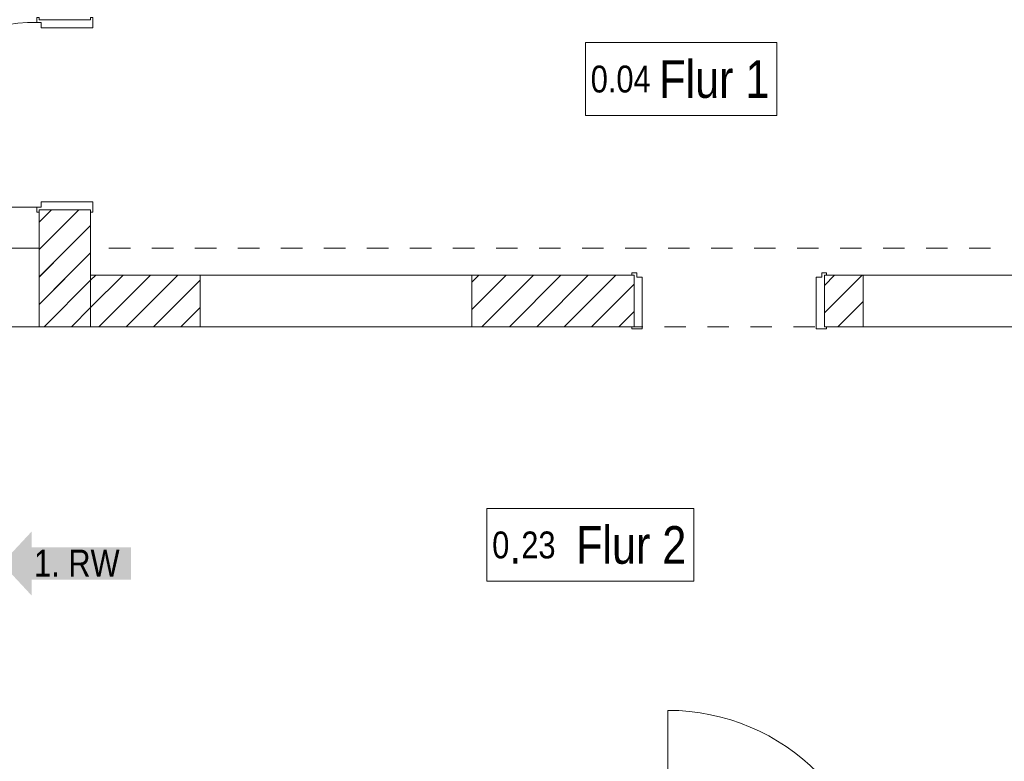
# Model space of a CAD drawing. Header units: metres. Extents: x -79 to 740, y -195 to 69.
# Tile 263 of 306: x 23.93 to 28.51, y 44.93 to 48.38. Entities that reach past the tile are written whole.
import ezdxf

# ---------------------------------------------------------------- set-up
doc = ezdxf.new("R2010")
doc.units = ezdxf.units.M
doc.header["$MEASUREMENT"] = 0
doc.linetypes.add('Untersicht', pattern=[0.1, 0.075, -0.025])
for name, color, linetype in [('10 Wand außen', 7, 'Continuous'), ('10 Wand innen', 7, 'Continuous'), ('80 Raum 50stel', 7, 'Continuous'), ('97 Brandschutz', 7, 'Continuous')]:
    doc.layers.add(name, color=color, linetype=linetype)
doc.styles.add('ERSTELLTER_STIL_2', font='ARIALN.TTF')
pattern_1 = [(45, (0, 0), (-0.06363961, 0.06363961), [])]

# ---------------------------------------------------------------- blocks, each defined once
blk = doc.blocks.new('Blockrahmentür 1-Fl 27_5')
at = {"layer": '10 Wand außen', "color": 7, "linetype": 'Continuous', "lineweight": 13}
for p, q in [((0.43, 0.01), (0.43, 0.87)), ((-0.43, 0.01), (-0.4525, 0.01)), ((-0.4525, 0.01), (-0.4525, 0)), ((-0.4525, 0), (-0.4425, 0)), ((-0.4425, 0), (-0.4425, -0.24)), ((-0.43, -0.01), (-0.43, 0.01)), ((0.43, -0.01), (0.43, 0.01)), ((0.43, 0.01), (0.4525, 0.01)), ((0.4525, 0), (0.4425, 0)), ((0.4425, 0), (0.4425, -0.24)), ((0.4525, 0.01), (0.4525, 0)), ((-0.405, -0.01), (-0.43, -0.01)), ((-0.405, -0.25), (-0.405, -0.01)), ((0.405, -0.25), (0.405, -0.01)), ((0.405, -0.01), (0.43, -0.01)), ((-0.4425, -0.24), (-0.4525, -0.24)), ((-0.4525, -0.24), (-0.4525, -0.25)), ((-0.4525, -0.25), (-0.405, -0.25)), ((0.4525, -0.25), (0.405, -0.25)), ((0.4425, -0.24), (0.4525, -0.24)), ((0.4525, -0.24), (0.4525, -0.25))]:
    blk.add_line(p, q, dxfattribs=at)
at = {"layer": '10 Wand außen', "color": 7, "linetype": 'Continuous', "lineweight": 9}
for p, q in [((-0.4425, 0), (-0.4425, -0.24)), ((-0.4425, 0), (-0.4425, -0.24)), ((0.4425, 0), (0.4425, -0.24)), ((0.4425, 0), (0.4425, -0.24))]:
    blk.add_line(p, q, dxfattribs=at)
blk.add_arc((0.43, 0.01), 0.86, 90, 180, dxfattribs=at)
blk = doc.blocks.new('Blockrahmentür 1-Fl 27')
at = {"layer": '10 Wand außen', "color": 7, "linetype": 'Continuous', "lineweight": 13}
for p, q in [((0.4925, 0.01), (0.4925, 0.995)), ((-0.4925, 0.01), (-0.515, 0.01)), ((-0.515, 0.01), (-0.515, 0)), ((-0.515, 0), (-0.505, 0)), ((-0.505, 0), (-0.505, -0.24)), ((-0.4925, -0.01), (-0.4925, 0.01)), ((0.4925, -0.01), (0.4925, 0.01)), ((0.4925, 0.01), (0.515, 0.01)), ((0.515, 0), (0.505, 0)), ((0.505, 0), (0.505, -0.24)), ((0.515, 0.01), (0.515, 0)), ((-0.4675, -0.01), (-0.4925, -0.01)), ((-0.4675, -0.25), (-0.4675, -0.01)), ((0.4675, -0.25), (0.4675, -0.01)), ((0.4675, -0.01), (0.4925, -0.01)), ((-0.505, -0.24), (-0.515, -0.24)), ((-0.515, -0.24), (-0.515, -0.25)), ((-0.515, -0.25), (-0.4675, -0.25)), ((0.515, -0.25), (0.4675, -0.25)), ((0.505, -0.24), (0.515, -0.24)), ((0.515, -0.24), (0.515, -0.25))]:
    blk.add_line(p, q, dxfattribs=at)
at = {"layer": '10 Wand außen', "color": 7, "linetype": 'Continuous', "lineweight": 9}
for p, q in [((-0.505, 0), (-0.505, -0.24)), ((-0.505, 0), (-0.505, -0.24)), ((0.505, 0), (0.505, -0.24)), ((0.505, 0), (0.505, -0.24))]:
    blk.add_line(p, q, dxfattribs=at)
blk.add_arc((0.4925, 0.01), 0.985, 90, 180, dxfattribs=at)
blk = doc.blocks.new('Leere Fensteröffnung 27')
at = {"layer": '10 Wand innen', "color": 7, "linetype": 'Continuous', "lineweight": 9}
for p, q in [((-0.632, 0.17), (0.632, 0.17)), ((-0.632, 0), (-0.632, 0.17)), ((0.632, 0), (0.632, 0.17)), ((-0.632, -0.07), (-0.632, 0)), ((0.632, -0.07), (0.632, 0)), ((-0.632, -0.07), (0.632, -0.07))]:
    blk.add_line(p, q, dxfattribs=at)
blk = doc.blocks.new('Leere Fensteröffnung 27_2')
at = {"layer": '10 Wand innen', "color": 7, "linetype": 'Continuous', "lineweight": 9}
for p, q in [((-0.6669, 0.17), (0.6669, 0.17)), ((-0.6669, 0), (-0.6669, 0.17)), ((0.6669, 0), (0.6669, 0.17)), ((-0.6669, -0.07), (-0.6669, 0)), ((0.6669, -0.07), (0.6669, 0)), ((-0.6669, -0.07), (0.6669, -0.07))]:
    blk.add_line(p, q, dxfattribs=at)
blk = doc.blocks.new('Einfache Türöffnung')
at = {"layer": '10 Wand innen', "color": 7, "linetype": 'Continuous', "lineweight": 9}
for p, q in [((-0.4425, 0), (-0.4425, 0.24)), ((0.4425, 0), (0.4425, 0.24))]:
    blk.add_line(p, q, dxfattribs=at)
blk = doc.blocks.new('Blockrahmentür 1-Fl 27_15')
at = {"layer": '10 Wand innen', "color": 7, "linetype": 'Continuous', "lineweight": 13}
for p, q in [((-0.43, -0.01), (-0.4525, -0.01)), ((-0.4525, -0.01), (-0.4525, -0.02)), ((-0.4525, -0.02), (-0.4425, -0.02)), ((-0.4425, -0.02), (-0.4425, -0.26)), ((-0.43, -0.03), (-0.43, -0.01)), ((-0.405, -0.03), (-0.43, -0.03)), ((-0.405, -0.27), (-0.405, -0.03)), ((0.405, -0.27), (0.405, -0.03)), ((0.405, -0.03), (0.43, -0.03)), ((0.43, -0.03), (0.43, -0.01)), ((0.43, -0.01), (0.4525, -0.01)), ((0.4525, -0.02), (0.4425, -0.02)), ((0.4425, -0.02), (0.4425, -0.26)), ((0.4525, -0.01), (0.4525, -0.02)), ((-0.4425, -0.26), (-0.4525, -0.26)), ((-0.4525, -0.26), (-0.4525, -0.27)), ((-0.4525, -0.27), (-0.405, -0.27)), ((0.4525, -0.27), (0.405, -0.27)), ((0.4425, -0.26), (0.4525, -0.26)), ((0.4525, -0.26), (0.4525, -0.27))]:
    blk.add_line(p, q, dxfattribs=at)
at = {"layer": '10 Wand innen', "color": 7, "linetype": 'Continuous', "lineweight": 9}
for p, q in [((-0.4425, -0.26), (-0.4425, -0.02)), ((-0.4425, -0.26), (-0.4425, -0.02)), ((0.4425, -0.26), (0.4425, -0.02)), ((0.4425, -0.26), (0.4425, -0.02))]:
    blk.add_line(p, q, dxfattribs=at)
blk = doc.blocks.new('Pfeil gerade 27')
at = {"layer": '97 Brandschutz', "linetype": 'Continuous', "lineweight": 18, "true_color": 0x60cd00}
blk.add_hatch(color=72, dxfattribs=at).paths.add_polyline_path([(0.3, 0), (0.1607, 0.1497), (0.1607, 0.0752), (-0.3, 0.0752), (-0.3, -0.0752), (0.1607, -0.0752), (0.1607, -0.1497)])

msp = doc.modelspace()

# ---------------------------------------------------------------- hatches: boundary and pattern name
at = {"layer": '10 Wand außen', "linetype": 'Continuous', "lineweight": 18, "true_color": 0x1f1f1f}
h = msp.add_hatch(dxfattribs=at)
h.set_pattern_fill('Mauerziegel_0001', color=250, style=0, pattern_type=2)
h.set_pattern_definition(pattern_1)
h.paths.add_polyline_path([(24.0183, 47.1919), (24.2583, 47.1919), (24.2583, 47.4953), (24.0183, 47.4953)])
h = msp.add_hatch(dxfattribs=at)
h.set_pattern_fill('Mauerziegel_0001', color=250, style=0, pattern_type=2)
h.set_pattern_definition(pattern_1)
h.paths.add_polyline_path([(24.2583, 47.3169), (24.0183, 47.3169), (24.0183, 46.9519), (24.2583, 46.9519)])
h = msp.add_hatch(dxfattribs=at)
h.set_pattern_fill('Mauerziegel_0001', color=250, style=0, pattern_type=2)
h.set_pattern_definition(pattern_1)
h.paths.add_polyline_path([(24.2583, 47.1919), (24.0183, 46.9519), (24.2583, 46.9519)])
h = msp.add_hatch(dxfattribs=at)
h.set_pattern_fill('Mauerziegel_0001', color=250, style=0, pattern_type=2)
h.set_pattern_definition(pattern_1)
h.paths.add_polyline_path([(24.2583, 47.1919), (24.0183, 47.1919), (24.0183, 46.9519)])
at = {"layer": '10 Wand innen', "linetype": 'Continuous', "lineweight": 18, "true_color": 0x1f1f1f}
h = msp.add_hatch(dxfattribs=at)
h.set_pattern_fill('Mauerziegel_0001', color=250, style=0, pattern_type=2)
h.set_pattern_definition(pattern_1)
h.paths.add_polyline_path([(24.2583, 46.9519), (24.767, 46.9519), (24.767, 47.1919), (24.2583, 47.1919)])
h = msp.add_hatch(dxfattribs=at)
h.set_pattern_fill('Mauerziegel_0001', color=250, style=0, pattern_type=2)
h.set_pattern_definition(pattern_1)
h.paths.add_polyline_path([(26.031, 47.1919), (26.031, 46.9519), (26.7853, 46.9519), (26.7853, 47.1919)])
h = msp.add_hatch(dxfattribs=at)
h.set_pattern_fill('Mauerziegel_0001', color=250, style=0, pattern_type=2)
h.set_pattern_definition(pattern_1)
h.paths.add_polyline_path([(27.6703, 46.9519), (27.8507, 46.9519), (27.8507, 47.1919), (27.6703, 47.1919)])

# ---------------------------------------------------------------- linework, layer by layer
at = {"layer": '10 Wand außen', "color": 7, "linetype": 'Continuous', "lineweight": 9}
for p, q in [((24.0183, 48.3803), (24.2583, 48.3803)), ((24.0183, 47.4953), (24.2583, 47.4953)), ((24.0183, 47.3169), (24.0183, 46.9519)), ((24.0183, 47.3169), (24.0183, 46.9519)), ((24.2583, 46.9519), (24.2583, 47.3169)), ((24.2583, 46.9519), (24.2583, 47.3169))]:
    msp.add_line(p, q, dxfattribs=at)
at = {"layer": '10 Wand außen', "color": 7, "linetype": 'Untersicht', "lineweight": 9}
msp.add_line((24.0183, 46.9519), (24.2583, 46.9519), dxfattribs=at)
at = {"layer": '10 Wand außen', "color": 7, "linetype": 'Continuous', "lineweight": 9, "flags": 128}
for points in [[(24.0183, 47.4953), (24.0183, 46.9519)], [(24.2583, 47.1919), (24.2583, 47.4953)], [(24.0183, 47.3169), (22.9678, 47.3169)], [(24.0183, 46.9519), (24.0183, 47.3169)], [(23.6453, 46.9519), (24.0183, 46.9519)]]:
    msp.add_lwpolyline(points, dxfattribs=at)
at = {"layer": '10 Wand außen', "color": 7, "linetype": 'Untersicht', "lineweight": 9, "flags": 128}
for points in [[(24.0183, 47.3169), (22.3267, 47.3169)], [(29.6433, 47.3169), (24.2583, 47.3169)], [(22.3267, 46.9519), (36.0146, 46.9519)]]:
    msp.add_lwpolyline(points, dxfattribs=at)
at = {"layer": '10 Wand innen', "color": 7, "linetype": 'Continuous', "lineweight": 9}
for p, q in [((24.767, 47.1919), (24.767, 47.1219)), ((26.031, 47.1919), (26.031, 47.1219)), ((27.8507, 47.1919), (27.8507, 47.1219)), ((24.767, 47.1219), (24.767, 46.9519)), ((26.031, 47.1219), (26.031, 46.9519)), ((27.8507, 47.1219), (27.8507, 46.9519))]:
    msp.add_line(p, q, dxfattribs=at)
at = {"layer": '10 Wand innen', "color": 7, "linetype": 'Continuous', "lineweight": 9, "flags": 128}
for points in [[(24.767, 47.1919), (24.2583, 47.1919)], [(26.7853, 47.1919), (26.031, 47.1919)], [(27.8507, 47.1919), (27.6703, 47.1919)], [(24.0183, 46.9519), (24.2583, 46.9519)], [(24.2583, 46.9519), (24.767, 46.9519)], [(26.031, 46.9519), (26.7853, 46.9519)], [(27.6703, 46.9519), (27.8507, 46.9519)]]:
    msp.add_lwpolyline(points, dxfattribs=at)
at = {"layer": '80 Raum 50stel', "color": 8, "linetype": 'Continuous', "lineweight": 18, "flags": 128}
for points in [[(26.5588, 47.9353), (27.4486, 47.9353), (27.4486, 48.2736), (26.5588, 48.2736), (26.5588, 47.9353)], [(26.1006, 45.7679), (27.0629, 45.7679), (27.0629, 46.1062), (26.1006, 46.1062), (26.1006, 45.7679)]]:
    msp.add_lwpolyline(points, close=True, dxfattribs=at)

# ---------------------------------------------------------------- block references
at = {"layer": '10 Wand außen', "color": 7, "linetype": 'Continuous', "lineweight": 13, "xscale": -1, "rotation": 90}
msp.add_blockref('Blockrahmentür 1-Fl 27_5', (24.0183, 47.9378), dxfattribs=at)
at = {"layer": '10 Wand außen', "color": 7, "linetype": 'Continuous', "lineweight": 13, "xscale": -1}
msp.add_blockref('Blockrahmentür 1-Fl 27', (27.4347, 44.1719), dxfattribs=at)
at = {"layer": '10 Wand innen', "color": 7, "linetype": 'Continuous', "lineweight": 13, "xscale": -1, "rotation": 180}
for name, p in [('Leere Fensteröffnung 27', (25.399, 47.1219)), ('Leere Fensteröffnung 27_2', (28.5176, 47.1219))]:
    msp.add_blockref(name, p, dxfattribs=at)
at = {"layer": '10 Wand innen', "color": 7, "linetype": 'Continuous', "lineweight": 13}
msp.add_blockref('Blockrahmentür 1-Fl 27_15', (27.2278, 47.2119), dxfattribs=at)
at = {"layer": '10 Wand innen', "color": 7, "linetype": 'Continuous', "lineweight": 13, "xscale": -1}
msp.add_blockref('Einfache Türöffnung', (27.2278, 46.9519), dxfattribs=at)
at = {"layer": '97 Brandschutz', "color": 7, "linetype": 'Continuous', "lineweight": 13, "xscale": -1}
msp.add_blockref('Pfeil gerade 27', (24.1453, 45.8501), dxfattribs=at)

# ---------------------------------------------------------------- texts
at = {"layer": '80 Raum 50stel', "color": 7, "linetype": 'Continuous', "lineweight": 9, "char_height": 0.125, "attachment_point": 7, "style": 'ERSTELLTER_STIL_2'}
for s, insert in [('\\A1;{\\pql;\\fArial Narrow|b0|i0|c0|p0;\\W1.000000;0.0\\fArial Narrow|b0|i0|c0|p0;\\W1.000000;4\\fArial Narrow|b0|i0|c0|p0;\\W1.000000; \\fArial Narrow|b0|i0|c0|p0;\\H1.400000x;\\W1.000000;Flur 1}', (26.5838, 48.0141)), ('\\A1;{\\pql;\\fArial Narrow|b0|i0|c0|p0;\\W1.000000;0\\fArial Narrow|b0|i0|c0|p0;\\H1.400000x;\\W1.000000;.\\fArial Narrow|b0|i0|c0|p0;\\H0.714286x;\\W1.000000;23\\fArial Narrow|b0|i0|c0|p0;\\H1.400000x;\\W1.000000; \\fArial Narrow|b0|i0|c0|p0;\\H0.714286x;\\W1.000000; \\fArial Narrow|b0|i0|c0|p0;\\H1.400000x;\\W1.000000;Flur 2}', (26.1256, 45.8466))]:
    msp.add_mtext(s, dxfattribs=dict(at, insert=insert))
at = {"layer": '97 Brandschutz', "color": 7, "linetype": 'Continuous', "lineweight": 9, "insert": (23.9953, 45.9145), "char_height": 0.125, "attachment_point": 1, "style": 'ERSTELLTER_STIL_2'}
msp.add_mtext('\\A1;{\\pql;\\fArial Narrow|b0|i0|c0|p0;\\W1.000000;1. RW}', dxfattribs=at)

doc.saveas('drawing.dxf')
